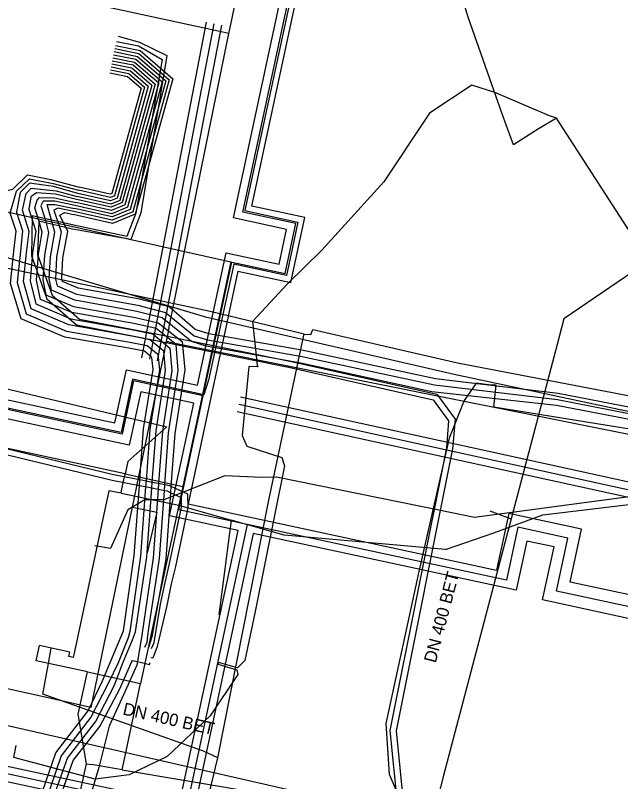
# Model space of a CAD drawing. Extents: x -598233 to -596890, y -1157848 to -1156431.
# Drawn here: x -597009.35 to -596970.29, y -1156707.55 to -1156658.09 of the extents above; entities that cross this region are included whole.
import ezdxf

# ---------------------------------------------------------------- set-up
doc = ezdxf.new("R2010")
doc.units = 0
for name, color, linetype in [('Vrstva 12', 7, 'Continuous'), ('Vrstva 13', 7, 'Continuous'), ('Vrstva 16', 7, 'Continuous'), ('Vrstva 19', 7, 'Continuous'), ('Vrstva 25', 7, 'Continuous'), ('Vrstva 26', 7, 'Continuous'), ('Vrstva 37', 7, 'Continuous'), ('Vrstva 38', 7, 'Continuous'), ('Vrstva 42', 7, 'Continuous'), ('Vrstva 44', 7, 'Continuous'), ('Vrstva 55', 7, 'Continuous'), ('Vrstva 58', 7, 'Continuous'), ('Vrstva 9', 7, 'Continuous')]:
    doc.layers.add(name, color=color, linetype=linetype)

msp = doc.modelspace()

# ---------------------------------------------------------------- linework, layer by layer
at = {"layer": 'Vrstva 12'}
for points in [[(-597002.27, -1156687.69), (-597020.83, -1156683.69), (-597091.98, -1156668.39), (-597150.87, -1156655.17)], [(-597022.89, -1156665.09), (-597025.34, -1156676.24), (-597014.53, -1156678.61), (-597014.97, -1156681), (-596999.57, -1156684.65), (-597002.1, -1156686.88), (-597002.27, -1156687.69)], [(-597014.5, -1156666.92), (-597015.07, -1156669.61), (-596995.45, -1156673.99), (-596998.55, -1156688.49)], [(-596978.48, -1156691.48), (-596975.31, -1156690.33), (-596965.47, -1156689.14), (-596958.49, -1156687.7), (-596955.37, -1156686.64), (-596947.26, -1156688.21), (-596945.47, -1156688.51)], [(-597002.53, -1156688.94), (-597002.47, -1156688.66), (-597002.27, -1156687.69)], [(-597002.27, -1156687.69), (-596998.55, -1156688.49)], [(-596998.55, -1156688.49), (-596998.81, -1156689.71)], [(-597003.31, -1156688.77), (-597005.55, -1156699.25), (-597005.61, -1156699.54), (-597005.9, -1156699.48), (-597005.84, -1156699.19), (-597007.8, -1156698.76)], [(-597002.53, -1156688.94), (-597003.31, -1156688.77)], [(-597002.53, -1156688.94), (-596998.81, -1156689.71)], [(-596998.81, -1156689.71), (-597001.27, -1156701.21)], [(-596998.81, -1156689.71), (-596995.43, -1156690.67)], [(-596995.43, -1156690.67), (-596996.22, -1156696.79)], [(-596981.6, -1156692.56), (-596992.01, -1156691.64), (-596995.43, -1156690.67)], [(-596981.6, -1156692.56), (-596978.48, -1156691.48)], [(-597004.69, -1156700.46), (-597008.01, -1156699.74), (-597007.8, -1156698.76)], [(-597004.75, -1156706.39), (-597005.29, -1156703.2), (-597004.69, -1156700.46)], [(-597004.69, -1156700.46), (-597001.27, -1156701.21)], [(-597002.42, -1156706.59), (-597001.27, -1156701.21)], [(-597007.169, -1156719.505), (-597005.75, -1156716.65), (-597005.4, -1156709.32), (-597004.75, -1156706.39)], [(-597004.75, -1156706.39), (-597004.426, -1156706.445)], [(-597002.46, -1156706.78), (-597004.426, -1156706.445)], [(-597002.46, -1156706.78), (-597002.42, -1156706.59)], [(-597002.46, -1156706.78), (-596998.34, -1156707.48), (-596988.48, -1156709.16), (-596987.49, -1156709.33), (-596982.56, -1156713.19), (-596967.05, -1156716.59), (-596960.69, -1156717.95), (-596957.58, -1156718.62), (-596955.18, -1156719.22)]]:
    msp.add_lwpolyline(points, dxfattribs=at)
at = {"layer": 'Vrstva 13'}
for p, q in [((-596999.439, -1156678.298), (-596999.614, -1156679.148)), ((-596999.614, -1156679.148), (-596999.775, -1156679.933)), ((-596999.171, -1156679.242), (-596999.614, -1156679.148)), ((-596940.522, -1156691), (-596999.171, -1156679.242))]:
    msp.add_line(p, q, dxfattribs=at)
for points in [[(-596995.566, -1156659.261), (-596995.954, -1156659.181), (-597004.625, -1156657.315)], [(-596999.439, -1156678.298), (-596995.566, -1156659.261), (-596995.391, -1156658.393), (-596995.161, -1156657.325)], [(-596999.775, -1156679.933), (-597001.811, -1156689.836), (-597004.47, -1156702.751), (-597007.229, -1156702.144), (-597081.841, -1156685.694), (-597084.22, -1156685.17)], [(-597001.811, -1156689.836), (-597000.742, -1156690.054), (-597000.215, -1156690.16), (-597000.843, -1156692.784)]]:
    msp.add_lwpolyline(points, dxfattribs=at)
at = {"layer": 'Vrstva 16'}
msp.add_lwpolyline([(-596890.462, -1156658.167), (-596900.13, -1156664.59), (-596900.58, -1156666.8), (-596902.94, -1156666.3), (-596908.67, -1156669.34), (-596927.34, -1156681.23), (-596931.7, -1156684.23), (-596932.66, -1156688.6), (-596936.9, -1156687.83), (-596940.03, -1156690), (-596981.04, -1156681.27), (-596997, -1156677.6), (-597016.06, -1156671.9), (-597015.61, -1156669.9)], dxfattribs=at)
at = {"layer": 'Vrstva 19'}
for points in [[(-596990.71, -1156678.66), (-596990.29, -1156678.69), (-596990.15, -1156678.37), (-596980.83, -1156680.51), (-596938.83, -1156688.56), (-596931.31, -1156683.41), (-596922.1, -1156678.66), (-596905.13, -1156666.11), (-596899.02, -1156661.61), (-596890.462, -1156656.215)], [(-596990.71, -1156678.66), (-596996.77, -1156677.21), (-597013.07, -1156673.75), (-597013.5, -1156673.65), (-597013.64, -1156673.62), (-597014.86, -1156673.27)], [(-596999.53, -1156719.49), (-596996.29, -1156706.01), (-596993, -1156689.39), (-596990.726, -1156678.736), (-596990.71, -1156678.66)], [(-597007.22, -1156699.93), (-597007.04, -1156698.93)], [(-596996.29, -1156706.01), (-596997.21, -1156705.57), (-597007.58, -1156701.91), (-597007.22, -1156699.93)]]:
    msp.add_lwpolyline(points, dxfattribs=at)
at = {"layer": 'Vrstva 25'}
for p, q in [((-596997.226, -1156682.65), (-596995.372, -1156674.012)), ((-596977.669, -1156694.55), (-596994.388, -1156690.946)), ((-596944.163, -1156701.776), (-596974.443, -1156695.246))]:
    msp.add_line(p, q, dxfattribs=at)
for points in [[(-596994.679, -1156670.785), (-596988.439, -1156641.715), (-596997.441, -1156639.782)], [(-596997.226, -1156682.65), (-597001.716, -1156681.678), (-597002.463, -1156685.113), (-597013.575, -1156682.724), (-597024.093, -1156680.468), (-597023.184, -1156675.919), (-597027.517, -1156675.118), (-597028.333, -1156674.965), (-597054.148, -1156669.331), (-597061.952, -1156667.705), (-597087.165, -1156662.298), (-597112.173, -1156656.978)], [(-596995.372, -1156674.012), (-596991.949, -1156674.747), (-596991.256, -1156671.52), (-596994.679, -1156670.785)], [(-596994.388, -1156690.946), (-596998.803, -1156689.998), (-596997.226, -1156682.65)], [(-596994.388, -1156690.946), (-596998.378, -1156709.528), (-597011.29, -1156706.75), (-597019.515, -1156745.077), (-597014.714, -1156746.107)], [(-596974.443, -1156695.246), (-596973.703, -1156691.826), (-596976.93, -1156691.13), (-596977.669, -1156694.55)]]:
    msp.add_lwpolyline(points, dxfattribs=at)
at = {"layer": 'Vrstva 26'}
for p, q in [((-596997.589, -1156681.958), (-596995.756, -1156673.418)), ((-596994.988, -1156674.606), (-596996.737, -1156682.755)), ((-596994.283, -1156690.457), (-596978.297, -1156693.903)), ((-596977.041, -1156695.197), (-596994.004, -1156691.54)), ((-596929.903, -1156704.084), (-596973.551, -1156694.671)), ((-596928.753, -1156705.866), (-596975.335, -1156695.821))]:
    msp.add_line(p, q, dxfattribs=at)
for points in [[(-596994.085, -1156670.401), (-596987.845, -1156641.331), (-596997.336, -1156639.293)], [(-596995.273, -1156671.169), (-596989.033, -1156642.099), (-596997.546, -1156640.271)], [(-597112.049, -1156656.391), (-597087.039, -1156661.711), (-597061.828, -1156667.118), (-597054.022, -1156668.745), (-597028.214, -1156674.377), (-597027.407, -1156674.529), (-597022.476, -1156675.44), (-597023.388, -1156680.005), (-597013.449, -1156682.137), (-597002.922, -1156684.401), (-597002.174, -1156680.964), (-596997.589, -1156681.958)], [(-596997.841, -1156683.131), (-597001.257, -1156682.391), (-597002.004, -1156685.826), (-597013.701, -1156683.31), (-597024.797, -1156680.931), (-597023.892, -1156676.399), (-597027.627, -1156675.708), (-597028.452, -1156675.553), (-597054.273, -1156669.918), (-597062.076, -1156668.292), (-597087.29, -1156662.885), (-597112.298, -1156657.564)], [(-596994.988, -1156674.606), (-596991.565, -1156675.341), (-596990.662, -1156671.136), (-596994.085, -1156670.401)], [(-596995.756, -1156673.418), (-596992.333, -1156674.153), (-596991.85, -1156671.904), (-596995.273, -1156671.169)], [(-596994.982, -1156691.329), (-596999.397, -1156690.382), (-596997.841, -1156683.131)], [(-596996.737, -1156682.755), (-596998.209, -1156689.614), (-596994.283, -1156690.457)], [(-596973.551, -1156694.671), (-596972.811, -1156691.251), (-596977.505, -1156690.239), (-596978.297, -1156693.903)], [(-597014.819, -1156746.596), (-597020.109, -1156745.461), (-597011.674, -1156706.156), (-596998.762, -1156708.934), (-596994.982, -1156691.329)], [(-596994.004, -1156691.54), (-596997.994, -1156710.122), (-597010.906, -1156707.344), (-597018.921, -1156744.693), (-597014.609, -1156745.618)], [(-596975.335, -1156695.821), (-596974.595, -1156692.401), (-596976.355, -1156692.021), (-596977.041, -1156695.197)]]:
    msp.add_lwpolyline(points, dxfattribs=at)
at = {"layer": 'Vrstva 37'}
msp.add_line((-596996.535, -1156658.639), (-597000.698, -1156680.289), dxfattribs=at)
msp.add_lwpolyline([(-596994.927, -1156683.194), (-596990.833, -1156684.091), (-596940.89, -1156695.028), (-596921.559, -1156683.329)], dxfattribs=at)
at = {"layer": 'Vrstva 38'}
for p, q in [((-597001.189, -1156680.194), (-596997.026, -1156658.544)), ((-596996.044, -1156658.733), (-597000.207, -1156680.383))]:
    msp.add_line(p, q, dxfattribs=at)
for points in [[(-596994.82, -1156682.706), (-596940.978, -1156694.497), (-596921.818, -1156682.901)], [(-596921.3, -1156683.757), (-596940.802, -1156695.559), (-596995.034, -1156683.682)]]:
    msp.add_lwpolyline(points, dxfattribs=at)
at = {"layer": 'Vrstva 42'}
for points in [[(-596999.24, -1156639.27), (-596988.29, -1156641.64), (-596994.55, -1156670.69), (-596991.12, -1156671.45), (-596991.86, -1156674.88), (-596995.26, -1156674.15), (-596996.88, -1156681.64), (-596997.19, -1156682.58), (-597001.78, -1156681.58), (-597002.53, -1156685.02), (-597024, -1156680.41), (-597023.09, -1156675.85), (-597028.32, -1156674.89), (-597031.8, -1156674.13), (-597035.14, -1156673.4), (-597042.6, -1156671.77), (-597056.5, -1156668.76), (-597065.96, -1156666.76), (-597073.93, -1156665.05), (-597082.87, -1156663.14), (-597088.13, -1156662.01), (-597096.4, -1156660.25), (-597103.15, -1156658.82)], [(-597029.433, -1156658.945), (-597030.322, -1156663.652), (-597030.56, -1156665.355), (-597030.433, -1156665.859), (-597030.064, -1156666.142), (-597029.096, -1156666.43), (-597023.853, -1156667.298), (-597017.578, -1156668.224), (-597014.568, -1156668.56), (-597013.426, -1156668.813), (-597010.387, -1156669.514), (-597009.502, -1156669.32), (-597008.563, -1156668.394), (-597007.061, -1156668.689), (-597005.222, -1156669.191)], [(-597002.894, -1156660.045), (-597001.291, -1156660.37), (-596999.193, -1156662.184), (-597001.612, -1156670.918), (-597003.076, -1156671.525), (-597005.621, -1156670.946)], [(-597002.934, -1156660.241), (-597001.382, -1156660.556), (-596999.42, -1156662.253), (-597001.779, -1156670.771), (-597003.094, -1156671.316), (-597005.576, -1156670.751)], [(-597002.974, -1156660.437), (-597001.474, -1156660.741), (-596999.646, -1156662.321), (-597001.946, -1156670.623), (-597003.112, -1156671.106), (-597005.532, -1156670.556)], [(-597003.013, -1156660.633), (-597001.565, -1156660.927), (-596999.873, -1156662.39), (-597002.113, -1156670.476), (-597003.13, -1156670.897), (-597004.95, -1156670.484), (-597005.488, -1156670.361)], [(-597003.053, -1156660.829), (-597001.656, -1156661.112), (-597000.099, -1156662.458), (-597002.279, -1156670.328), (-597003.147, -1156670.688), (-597005.443, -1156670.166)], [(-597003.093, -1156661.025), (-597001.747, -1156661.298), (-597000.326, -1156662.527), (-597002.446, -1156670.181), (-597003.165, -1156670.479), (-597005.399, -1156669.971)], [(-597003.133, -1156661.221), (-597001.838, -1156661.484), (-597000.553, -1156662.596), (-597002.613, -1156670.034), (-597003.183, -1156670.27), (-597005.355, -1156669.776)], [(-597003.173, -1156661.417), (-597001.929, -1156661.669), (-597000.779, -1156662.664), (-597002.779, -1156669.886), (-597003.2, -1156670.061), (-597005.31, -1156669.581)], [(-597003.212, -1156661.613), (-597002.02, -1156661.855), (-597001.006, -1156662.733), (-597002.946, -1156669.739), (-597003.218, -1156669.852), (-597005.266, -1156669.386)], [(-597003.252, -1156661.809), (-597002.112, -1156662.04), (-597001.232, -1156662.801), (-597003.113, -1156669.591), (-597003.236, -1156669.642), (-597005.222, -1156669.191)], [(-597007.82, -1156708.802), (-597006.731, -1156705.684), (-597004.651, -1156702.971), (-597003.718, -1156701.032), (-597002.366, -1156697.824), (-597001.674, -1156692.961), (-597001.344, -1156688.452), (-597001.315, -1156688.051), (-597001.075, -1156684.767), (-597000.458, -1156680.939), (-597000.534, -1156680.168), (-597001.025, -1156679.762), (-597002.023, -1156679.572), (-597006.158, -1156678.86), (-597008.972, -1156677.675), (-597009.651, -1156675.404), (-597009.445, -1156673.323), (-597009.299, -1156672.012), (-597009.679, -1156670.869), (-597009.274, -1156669.441), (-597008.442, -1156668.649), (-597006.9, -1156668.944), (-597005.266, -1156669.386)], [(-597005.31, -1156669.581), (-597006.886, -1156669.145), (-597008.442, -1156668.917), (-597009.032, -1156669.534), (-597009.283, -1156670.793), (-597008.88, -1156672.001), (-597009.021, -1156673.317), (-597009.229, -1156675.345), (-597008.65, -1156677.353), (-597006.044, -1156678.474), (-597001.955, -1156679.178), (-597000.851, -1156679.402), (-597000.152, -1156679.964), (-597000.056, -1156680.966), (-597000.677, -1156684.813), (-597000.917, -1156688.129), (-597000.946, -1156688.53), (-597001.27, -1156692.999), (-597001.959, -1156697.856), (-597002.08, -1156698.267), (-597002.715, -1156699.881), (-597003.341, -1156701.168), (-597004.477, -1156703.395), (-597006.384, -1156705.88), (-597007.435, -1156708.921)], [(-597007.05, -1156709.051), (-597005.994, -1156706.037), (-597004.174, -1156703.687), (-597002.977, -1156701.357), (-597002.434, -1156699.943), (-597001.799, -1156698.402), (-597001.59, -1156697.871), (-597000.872, -1156693.041), (-597000.541, -1156688.61), (-597000.511, -1156688.209), (-597000.264, -1156684.899), (-596999.654, -1156681.003), (-596999.772, -1156679.759), (-597000.666, -1156679.032), (-597001.827, -1156678.793), (-597005.902, -1156678.077), (-597008.332, -1156677.039), (-597008.815, -1156675.269), (-597008.619, -1156673.41), (-597008.467, -1156672.034), (-597008.889, -1156670.667), (-597008.643, -1156669.601), (-597008.335, -1156669.239), (-597006.712, -1156669.427), (-597005.355, -1156669.776)], [(-597005.399, -1156669.971), (-597006.766, -1156669.642), (-597007.986, -1156669.548), (-597008.348, -1156669.816), (-597008.48, -1156670.599), (-597008.037, -1156672.018), (-597008.233, -1156673.426), (-597008.391, -1156675.226), (-597008.033, -1156676.707), (-597005.764, -1156677.684), (-597001.749, -1156678.388), (-597000.47, -1156678.641), (-596999.375, -1156679.563), (-596999.252, -1156681.017), (-596999.864, -1156684.927), (-597000.112, -1156688.288), (-597000.141, -1156688.689), (-597000.466, -1156693.092), (-597001.189, -1156698.095), (-597001.462, -1156699.8), (-597001.5, -1156700.036), (-597002.256, -1156701.712), (-597003.296, -1156703.971), (-597003.963, -1156706.624), (-597004.793, -1156709.46)], [(-597000.984, -1156698.861), (-597000.853, -1156698.54), (-597000.797, -1156698.14), (-597000.705, -1156697.506), (-597000.048, -1156693.143), (-596999.731, -1156688.77), (-596999.702, -1156688.369), (-596999.459, -1156685.026), (-596998.841, -1156681.012), (-596998.969, -1156679.343), (-597000.263, -1156678.303), (-597001.71, -1156677.979), (-597005.703, -1156677.272), (-597007.725, -1156676.424), (-597007.987, -1156675.179), (-597007.857, -1156673.506), (-597007.617, -1156672.088), (-597007.831, -1156671.334), (-597008.086, -1156670.515), (-597007.946, -1156670.031), (-597007.785, -1156669.856), (-597006.819, -1156669.87), (-597005.443, -1156670.166)], [(-597005.488, -1156670.361), (-597006.792, -1156670.084), (-597007.557, -1156670.084), (-597007.703, -1156670.396), (-597007.433, -1156671.241), (-597007.201, -1156672.101), (-597007.459, -1156673.564), (-597007.565, -1156675.166), (-597007.376, -1156676.136), (-597005.589, -1156676.884), (-597001.589, -1156677.595), (-597000.144, -1156677.933), (-596998.587, -1156679.137), (-596998.414, -1156680.976), (-596999.061, -1156685.072), (-596999.308, -1156688.471), (-596999.339, -1156688.899), (-596999.65, -1156693.187), (-597000.537, -1156698.191), (-597000.768, -1156698.883)], [(-596968.95, -1156684.323), (-596974.442, -1156683.278), (-596982.482, -1156682.38), (-596990.936, -1156680.541), (-596997.043, -1156679.435), (-596997.978, -1156679.141), (-596999.882, -1156677.618), (-597001.508, -1156677.196), (-597005.507, -1156676.479), (-597007.009, -1156675.833), (-597007.168, -1156675.079), (-597007.085, -1156673.677), (-597006.792, -1156672.082), (-597007.3, -1156670.304), (-597006.792, -1156670.299), (-597005.532, -1156670.556)], [(-597005.576, -1156670.751), (-597006.605, -1156670.541), (-597006.859, -1156670.675), (-597006.382, -1156672.062), (-597006.687, -1156673.695), (-597006.749, -1156675.112), (-597006.656, -1156675.546), (-597005.401, -1156676.093), (-597001.442, -1156676.801), (-596999.665, -1156677.269), (-596997.804, -1156678.782), (-596996.951, -1156679.045), (-596990.947, -1156680.09), (-596982.314, -1156681.945), (-596974.38, -1156682.883), (-596968.888, -1156683.954)], [(-596968.884, -1156683.547), (-596974.318, -1156682.488), (-596982.248, -1156681.55), (-596990.871, -1156679.697), (-596996.859, -1156678.655), (-596997.739, -1156678.369), (-596999.414, -1156676.91), (-597001.311, -1156676.42), (-597005.285, -1156675.707), (-597006.302, -1156675.263), (-597006.341, -1156675.069), (-597006.289, -1156673.741), (-597005.962, -1156672.051), (-597006.484, -1156670.997), (-597006.162, -1156670.822), (-597005.621, -1156670.946)], [(-597028.866, -1156682.128), (-597028.805, -1156681.88), (-597028.143, -1156682.055), (-597025.317, -1156682.665), (-597018.677, -1156684.165), (-597010.668, -1156685.878), (-597003.017, -1156687.715), (-597001.315, -1156688.051), (-597000.917, -1156688.129), (-597000.511, -1156688.209), (-597000.112, -1156688.288), (-596999.702, -1156688.369), (-596999.397, -1156688.429), (-596999.308, -1156688.471), (-596998.232, -1156688.983), (-596998.22, -1156689.88), (-596999.025, -1156693.653), (-596999.285, -1156694.773), (-596999.585, -1156696.183), (-597000.198, -1156698.828), (-597000.478, -1156699.568), (-597000.609, -1156699.546)], [(-597000.566, -1156698.948), (-597000.393, -1156698.573), (-596999.975, -1156696.097), (-596999.675, -1156694.687), (-596999.415, -1156693.567), (-596998.62, -1156689.84), (-596998.628, -1156689.237), (-596999.339, -1156688.899), (-596999.523, -1156688.811), (-596999.731, -1156688.77), (-597000.141, -1156688.689), (-597000.541, -1156688.61), (-597000.946, -1156688.53), (-597001.344, -1156688.452), (-597003.103, -1156688.105), (-597009.855, -1156686.483)], [(-597026.137, -1156717.074), (-597026.015, -1156717.101), (-597025.863, -1156716.543), (-597025.724, -1156716.165), (-597025.556, -1156715.96), (-597025.285, -1156716.005), (-597022.613, -1156716.412), (-597021.706, -1156716.253), (-597021.378, -1156716.195), (-597011.387, -1156717.802), (-597009.131, -1156717.465), (-597008.021, -1156716.203), (-597006.641, -1156709.127), (-597005.627, -1156706.188), (-597003.903, -1156703.98), (-597002.614, -1156701.56), (-597001.836, -1156699.788), (-597001.794, -1156699.72), (-597001.462, -1156699.8), (-597000.684, -1156699.987), (-597000.646, -1156699.857)]]:
    msp.add_lwpolyline(points, dxfattribs=at)
at = {"layer": 'Vrstva 44'}
for points in [[(-597002.713, -1156659.448), (-597001.329, -1156659.824), (-596999.566, -1156660.696), (-597001.25, -1156670.831), (-597001.906, -1156672.552), (-597005.652, -1156671.884)], [(-597002.822, -1156659.772), (-597001.406, -1156660.051), (-596999.883, -1156660.948), (-597001.584, -1156670.85), (-597002.153, -1156672.363), (-597005.585, -1156671.636)], [(-597005.585, -1156671.636), (-597008.271, -1156671.039), (-597008.311, -1156673.603), (-597007.308, -1156676.385), (-597005.397, -1156678.063), (-597000.258, -1156679.068), (-596991.607, -1156680.817), (-596982.386, -1156682.908), (-596981.392, -1156684.271), (-596981.538, -1156686.007), (-596985.188, -1156704.248), (-596984.686, -1156709.143), (-596983.376, -1156711.962), (-596981.851, -1156713.132), (-596978.379, -1156713.471), (-596966.509, -1156716.176), (-596960.295, -1156717.6), (-596957.149, -1156717.728), (-596951.564, -1156719.115), (-596940.201, -1156721.51), (-596936.768, -1156722.799), (-596931.708, -1156725.472), (-596924.08, -1156731.126), (-596910.934, -1156743.097)], [(-597005.652, -1156671.884), (-597007.842, -1156671.377), (-597007.91, -1156673.536), (-597006.967, -1156676.152), (-597005.214, -1156677.691), (-597000.18, -1156678.676), (-596991.523, -1156680.426), (-596982.151, -1156682.551), (-596980.981, -1156684.156), (-596981.141, -1156686.063), (-596984.784, -1156704.267), (-596984.295, -1156709.035), (-596983.055, -1156711.704), (-596981.698, -1156712.745), (-596978.315, -1156713.075), (-596966.42, -1156715.786), (-596960.242, -1156717.202), (-596957.092, -1156717.33), (-596951.475, -1156718.725), (-596940.089, -1156721.125), (-596936.604, -1156722.433), (-596931.494, -1156725.133), (-596923.826, -1156730.817), (-596910.736, -1156742.737)]]:
    msp.add_lwpolyline(points, dxfattribs=at)
at = {"layer": 'Vrstva 55'}
for points in [[(-596968.54, -1156673.84), (-596974.43, -1156664.72), (-596975.67, -1156665.45), (-596977.2, -1156666.46), (-596977.91, -1156664.52), (-596980.14, -1156658.22), (-596981.733, -1156652.937), (-596982.28, -1156651.865), (-596985.138, -1156648.787), (-596985.789, -1156647.733), (-596985.77, -1156647.65), (-596985.687, -1156647.669), (-596985.042, -1156648.713), (-596982.18, -1156651.795), (-596981.626, -1156652.884), (-596981.28, -1156652.72), (-596980.04, -1156651.94), (-596977.88, -1156649.76), (-596976.42, -1156647.03), (-596974.06, -1156635.54), (-596972.3, -1156625.05), (-596969.73, -1156622.9)], [(-596965.6, -1156678.47), (-596966.12, -1156678.8), (-596966.89, -1156678.08), (-596968.289, -1156675.407), (-596968.54, -1156673.84), (-596974.43, -1156664.72), (-596974.89, -1156664.58), (-596978.41, -1156663.08), (-596979.9, -1156662.59), (-596982.63, -1156664.4), (-596985.57, -1156668.83), (-596989.58, -1156673.24), (-596991.79, -1156675.42), (-596994.05, -1156677.85), (-596993.75, -1156680.67), (-596993.714, -1156680.787)], [(-596993.714, -1156680.787), (-596994.29, -1156680.764), (-596994.71, -1156685.2), (-596994.41, -1156685.89), (-596992.16, -1156686.62), (-596991.98, -1156687.17), (-596993.871, -1156696.572), (-596994.535, -1156699.73), (-596995.024, -1156700.209), (-596996.25, -1156699.86), (-596996.283, -1156699.975), (-596995.06, -1156700.323), (-596994.99, -1156700.64), (-596996.78, -1156703.3), (-596999.56, -1156705.93), (-597002.01, -1156707.11), (-597004.2, -1156707.38), (-597009.45, -1156705.978), (-597009.306, -1156705.216)], [(-596966.648, -1156685.288), (-596978.47, -1156683.37), (-596978.32, -1156681.95), (-596978.64, -1156681.97), (-596979.61, -1156681.83), (-596980.39, -1156682.94), (-596981.35, -1156685.39), (-596983.32, -1156693.99), (-596985.45, -1156703.79), (-596985.24, -1156707.06), (-596983.72, -1156710.6), (-596982.57, -1156711.635), (-596982.53, -1156711.79), (-596982.42, -1156711.77), (-596981.23, -1156712.29), (-596976.66, -1156713.3), (-596967.35, -1156715.29)]]:
    msp.add_lwpolyline(points, dxfattribs=at)
at = {"layer": 'Vrstva 58'}
msp.add_lwpolyline([(-596953.96, -1156689.49), (-596959.84, -1156688.32), (-596964.44, -1156688.45), (-596979.72, -1156690.49), (-596981.92, -1156690.04), (-596992.49, -1156687.9), (-596993.41, -1156687.91), (-596995.83, -1156687.81), (-596999.76, -1156689.35), (-597000.99, -1156689.37), (-597002.09, -1156690), (-597003.22, -1156692.51), (-597004.23, -1156692.32)], dxfattribs=at)
at = {"layer": 'Vrstva 9'}
for p, q in [((-596978.738, -1156690.061), (-596977.356, -1156690.592)), ((-596982.507, -1156710.17), (-597013.083, -1156703.2))]:
    msp.add_line(p, q, dxfattribs=at)
for points in [[(-596942.865, -1156656.459), (-596954.816, -1156664.615), (-596954.817, -1156664.616), (-596967.007, -1156672.936), (-596967.008, -1156672.936), (-596973.96, -1156677.681)], [(-596973.96, -1156677.681), (-596974.393, -1156679.325), (-596977.356, -1156690.592), (-596981.715, -1156707.158), (-596982.507, -1156710.17)]]:
    msp.add_lwpolyline(points, dxfattribs=at)

# ---------------------------------------------------------------- texts
at = {"layer": 'Vrstva 12'}
for rotation, p in [(75.2867, (-596982.229, -1156699.928)), (347.1551, (-597002.465, -1156703.209))]:
    msp.add_text('DN 400 BET', height=0.8, rotation=rotation, dxfattribs=at).set_placement(p)

doc.saveas('drawing.dxf')
